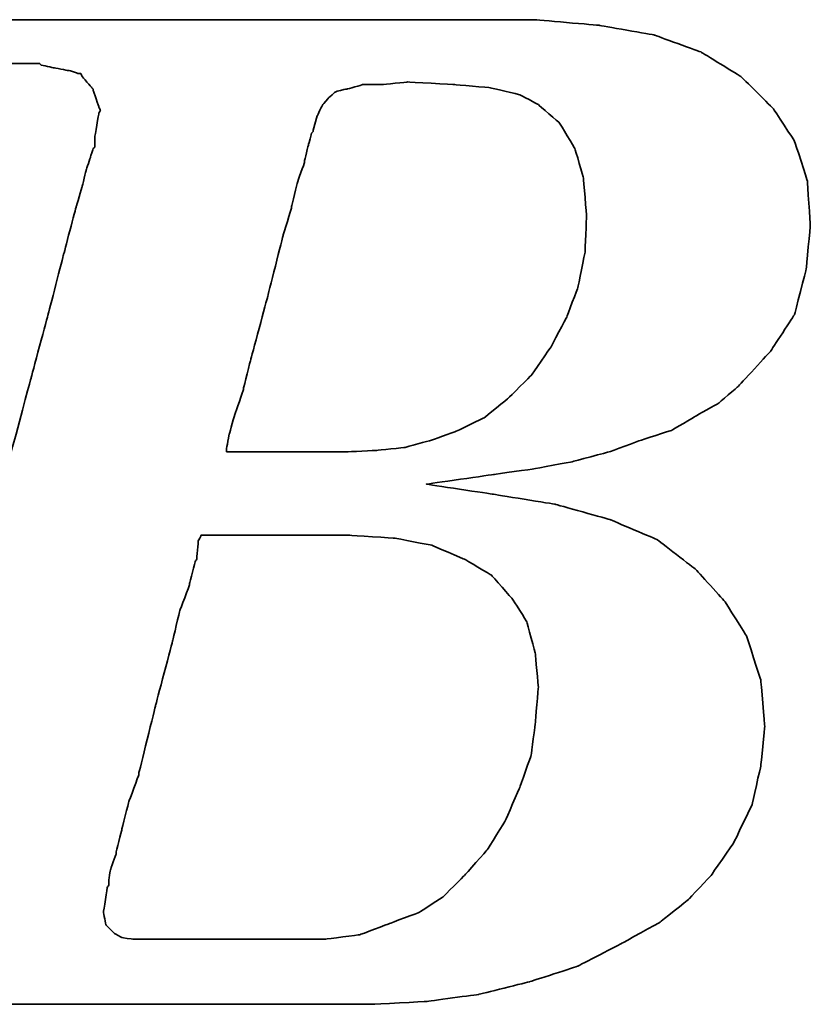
# Model space of a CAD drawing. Header units: millimetres. Extents: x 2891 to 6329, y -1599 to 860.
# Tile 391 of 620: x 5473.65 to 5477.4, y -1252.85 to -1248.18. Entities that reach past the tile are written whole.
import ezdxf

# ---------------------------------------------------------------- set-up
doc = ezdxf.new("R2010")
doc.units = ezdxf.units.MM
doc.layers.add('DIM', color=4, linetype='CONTINUOUS')
doc.layers.add('layer 1', color=7, linetype='CONTINUOUS')

# ---------------------------------------------------------------- blocks, each defined once
blk = doc.blocks.new('TBI MOTION logo(完整正式版)')
at = {"layer": 'layer 1', "color": 22, "lineweight": 35}
for points, knots in [([(-64.65375, -6.86375), (-64.65375, -6.86375), (-64.84375, -7.29625), (-64.84375, -7.29625), (-64.84375, -7.29625), (-64.84375, -7.29625), (-64.86875, -7.34375), (-64.86875, -7.34375), (-64.86875, -7.34375), (-64.86875, -7.34375), (-64.86875, -7.36875), (-64.86875, -7.36875), (-64.86875, -7.36875), (-64.86875, -7.36875), (-65.15375, -7.65375), (-65.15375, -7.65375), (-65.15375, -7.65375), (-65.15375, -7.65375), (-65.17875, -7.65375), (-65.17875, -7.65375), (-65.17875, -7.65375), (-65.17875, -7.65375), (-65.20375, -7.67875), (-65.20375, -7.67875), (-65.20375, -7.67875), (-65.20375, -7.67875), (-65.58875, -7.87125), (-65.58875, -7.87125), (-65.58875, -7.87125), (-65.58875, -7.87125), (-65.63375, -7.87125), (-65.63375, -7.87125), (-65.63375, -7.87125), (-65.63375, -7.87125), (-65.65875, -7.89375), (-65.65875, -7.89375), (-65.65875, -7.89375), (-65.65875, -7.89375), (-66.09375, -7.94375), (-66.09375, -7.94375), (-66.09375, -7.94375), (-66.09375, -7.94375), (-66.11375, -7.94375), (-66.11375, -7.94375), (-66.11375, -7.94375), (-66.11375, -7.94375), (-66.16375, -7.94375), (-66.16375, -7.94375), (-66.16375, -7.94375), (-66.16375, -7.94375), (-66.30875, -7.94375), (-66.30875, -7.94375), (-66.30875, -7.94375), (-66.30875, -7.94375), (-66.69375, -7.94375), (-66.69375, -7.94375), (-66.69375, -7.94375), (-66.69375, -7.94375), (-67.07375, -7.94375), (-67.07375, -7.94375), (-67.07375, -7.94375), (-67.07375, -7.94375), (-67.12375, -7.94375), (-67.12375, -7.94375), (-67.12375, -7.94375), (-67.12375, -7.94375), (-67.12375, -7.96625), (-67.12375, -7.96625), (-67.12375, -7.96625), (-67.12375, -7.96625), (-67.14875, -7.99125), (-67.14875, -7.99125), (-67.14875, -7.99125), (-67.14875, -7.99125), (-67.24375, -8.34875), (-67.24375, -8.34875), (-67.24375, -8.34875), (-67.24375, -8.34875), (-67.31375, -8.68625), (-67.31375, -8.68625), (-67.31375, -8.68625), (-67.31375, -8.68625), (-67.26875, -8.68625), (-67.26875, -8.68625), (-67.26875, -8.68625), (-67.26875, -8.68625), (-67.07375, -8.68625), (-67.07375, -8.68625), (-67.07375, -8.68625), (-67.07375, -8.68625), (-66.54875, -8.68625), (-66.54875, -8.68625), (-66.54875, -8.68625), (-66.54875, -8.68625), (-65.82625, -8.68625), (-65.82625, -8.68625), (-65.82625, -8.68625), (-65.82625, -8.68625), (-65.01375, -8.68625), (-65.01375, -8.68625), (-65.01375, -8.68625), (-65.01375, -8.68625), (-64.05375, -8.68625), (-64.05375, -8.68625), (-64.05375, -8.68625), (-64.05375, -8.68625), (-62.08375, -8.68625), (-62.08375, -8.68625), (-62.08375, -8.68625), (-62.08375, -8.68625), (-60.06875, -8.68625), (-60.06875, -8.68625), (-60.06875, -8.68625), (-60.06875, -8.68625), (-59.10875, -8.68625), (-59.10875, -8.68625), (-59.10875, -8.68625), (-59.10875, -8.68625), (-58.29375, -8.68625), (-58.29375, -8.68625), (-58.29375, -8.68625), (-58.29375, -8.68625), (-57.57375, -8.68625), (-57.57375, -8.68625), (-57.57375, -8.68625), (-57.57375, -8.68625), (-57.04875, -8.68625), (-57.04875, -8.68625), (-57.04875, -8.68625), (-57.04875, -8.68625), (-56.85375, -8.68625), (-56.85375, -8.68625), (-56.85375, -8.68625), (-56.85375, -8.68625), (-56.70875, -8.68625), (-56.70875, -8.68625), (-56.70875, -8.68625), (-56.70875, -8.68625), (-56.61375, -8.68625), (-56.61375, -8.68625), (-56.61375, -8.68625), (-56.61375, -8.68625), (-56.56875, -8.68625), (-56.56875, -8.68625), (-56.56875, -8.68625), (-56.56875, -8.68625), (-55.65375, -8.63875), (-55.65375, -8.63875), (-55.65375, -8.63875), (-55.65375, -8.63875), (-54.76875, -8.51875), (-54.76875, -8.51875), (-54.76875, -8.51875), (-54.76875, -8.51875), (-53.90375, -8.30375), (-53.90375, -8.30375), (-53.90375, -8.30375), (-53.90375, -8.30375), (-53.08875, -8.03875), (-53.08875, -8.03875), (-53.08875, -8.03875), (-53.08875, -8.03875), (-52.34375, -7.65375), (-52.34375, -7.65375), (-52.34375, -7.65375), (-52.34375, -7.65375), (-51.69875, -7.29625), (-51.69875, -7.29625), (-51.69875, -7.29625), (-51.69875, -7.29625), (-51.21875, -6.91125), (-51.21875, -6.91125), (-51.21875, -6.91125), (-51.21875, -6.91125), (-50.83375, -6.50375), (-50.83375, -6.50375), (-50.83375, -6.50375), (-50.83375, -6.50375), (-50.44875, -5.94875), (-50.44875, -5.94875), (-50.44875, -5.94875), (-50.44875, -5.94875), (-50.13875, -5.30375), (-50.13875, -5.30375), (-50.13875, -5.30375), (-50.13875, -5.30375), (-49.99375, -4.65375), (-49.99375, -4.65375), (-49.99375, -4.65375), (-49.99375, -4.65375), (-49.92375, -3.98375), (-49.92375, -3.98375), (-49.92375, -3.98375), (-49.92375, -3.98375), (-49.99375, -3.19374), (-49.99375, -3.19374), (-49.99375, -3.19374), (-49.99375, -3.19374), (-50.23374, -2.44874), (-50.23374, -2.44874), (-50.23374, -2.44874), (-50.23374, -2.44874), (-50.59375, -1.87374), (-50.59375, -1.87374), (-50.59375, -1.87374), (-50.59375, -1.87374), (-51.09875, -1.31874), (-51.09875, -1.31874), (-51.09875, -1.31874), (-51.09875, -1.31874), (-51.74375, -0.81875), (-51.74375, -0.81875), (-51.74375, -0.81875), (-51.74375, -0.81875), (-52.53875, -0.48125), (-52.53875, -0.48125), (-52.53875, -0.48125), (-52.53875, -0.48125), (-53.47375, -0.21875), (-53.47375, -0.21875), (-53.47375, -0.21875), (-53.47375, -0.21875), (-54.52875, -0.04874), (-54.52875, -0.04874), (-54.52875, -0.04874), (-54.52875, -0.04874), (-55.65375, 0.12125), (-55.65375, 0.12125), (-55.65375, 0.12125), (-55.65375, 0.12125), (-54.50375, 0.28624), (-54.50375, 0.28624), (-54.50375, 0.28624), (-54.50375, 0.28624), (-53.83375, 0.38124), (-53.83375, 0.38124), (-53.83375, 0.38124), (-53.83375, 0.38124), (-53.18375, 0.50125), (-53.18375, 0.50125), (-53.18375, 0.50125), (-53.18375, 0.50125), (-52.55875, 0.66874), (-52.55875, 0.66874), (-52.55875, 0.66874), (-52.55875, 0.66874), (-52.03375, 0.86124), (-52.03375, 0.86124), (-52.03375, 0.86124), (-52.03375, 0.86124), (-51.50374, 1.03124), (-51.50374, 1.03124), (-51.50374, 1.03124), (-51.50374, 1.03124), (-51.09875, 1.27125), (-51.09875, 1.27125), (-51.09875, 1.27125), (-51.09875, 1.27125), (-50.71375, 1.48624), (-50.71375, 1.48624), (-50.71375, 1.48624), (-50.71375, 1.48624), (-50.37625, 1.77625), (-50.37625, 1.77625), (-50.37625, 1.77625), (-50.37625, 1.77625), (-49.82375, 2.37625), (-49.82375, 2.37625), (-49.82375, 2.37625), (-49.82375, 2.37625), (-49.41875, 2.99625), (-49.41875, 2.99625), (-49.41875, 2.99625), (-49.41875, 2.99625), (-49.22375, 3.76625), (-49.22375, 3.76625), (-49.22375, 3.76625), (-49.22375, 3.76625), (-49.15375, 4.50874), (-49.15375, 4.50874), (-49.15375, 4.50874), (-49.15375, 4.50874), (-49.20375, 5.25125), (-49.20375, 5.25125), (-49.20375, 5.25125), (-49.20375, 5.25125), (-49.41875, 5.92625), (-49.41875, 5.92625), (-49.41875, 5.92625), (-49.41875, 5.92625), (-49.77875, 6.47625), (-49.77875, 6.47625), (-49.77875, 6.47625), (-49.77875, 6.47625), (-50.33125, 7.02624), (-50.33125, 7.02624), (-50.33125, 7.02624), (-50.33125, 7.02624), (-51.00125, 7.43625), (-51.00125, 7.43625), (-51.00125, 7.43625), (-51.00125, 7.43625), (-51.79375, 7.72625), (-51.79375, 7.72625), (-51.79375, 7.72625), (-51.79375, 7.72625), (-52.72875, 7.89124), (-52.72875, 7.89124), (-52.72875, 7.89124), (-52.72875, 7.89124), (-53.83375, 7.98625), (-53.83375, 7.98625), (-53.83375, 7.98625), (-53.83375, 7.98625), (-53.92875, 7.98625), (-53.92875, 7.98625), (-53.92875, 7.98625), (-53.92875, 7.98625), (-54.26375, 7.98625), (-54.26375, 7.98625), (-54.26375, 7.98625), (-54.26375, 7.98625), (-54.74375, 7.98625), (-54.74375, 7.98625), (-54.74375, 7.98625), (-54.74375, 7.98625), (-55.36875, 7.98625), (-55.36875, 7.98625), (-55.36875, 7.98625), (-55.36875, 7.98625), (-56.13375, 7.98625), (-56.13375, 7.98625), (-56.13375, 7.98625), (-56.13375, 7.98625), (-56.94875, 7.98625), (-56.94875, 7.98625), (-56.94875, 7.98625), (-56.94875, 7.98625), (-58.77625, 7.98625), (-58.77625, 7.98625), (-58.77625, 7.98625), (-58.77625, 7.98625), (-60.59875, 7.98625), (-60.59875, 7.98625), (-60.59875, 7.98625), (-60.59875, 7.98625), (-61.41375, 7.98625), (-61.41375, 7.98625), (-61.41375, 7.98625), (-61.41375, 7.98625), (-62.17875, 7.98625), (-62.17875, 7.98625), (-62.17875, 7.98625), (-62.17875, 7.98625), (-62.80375, 7.98625), (-62.80375, 7.98625), (-62.80375, 7.98625), (-62.80375, 7.98625), (-63.30625, 7.98625), (-63.30625, 7.98625), (-63.30625, 7.98625), (-63.30625, 7.98625), (-63.57375, 7.98625), (-63.57375, 7.98625), (-63.57375, 7.98625), (-63.57375, 7.98625), (-63.57375, 7.96375), (-63.57375, 7.96375), (-63.57375, 7.96375), (-63.57375, 7.96375), (-63.59875, 7.94125), (-63.59875, 7.94125), (-63.59875, 7.94125), (-63.59875, 7.94125), (-63.69375, 7.55625), (-63.69375, 7.55625), (-63.69375, 7.55625), (-63.69375, 7.55625), (-63.76375, 7.24624), (-63.76375, 7.24624), (-63.76375, 7.24624), (-63.76375, 7.24624), (-63.23875, 7.24624), (-63.23875, 7.24624), (-63.23875, 7.24624), (-63.23875, 7.24624), (-62.75875, 7.24624), (-62.75875, 7.24624), (-62.75875, 7.24624), (-62.75875, 7.24624), (-62.61125, 7.24624), (-62.61125, 7.24624), (-62.61125, 7.24624), (-62.61125, 7.24624), (-62.56625, 7.24624), (-62.56625, 7.24624), (-62.56625, 7.24624), (-62.56625, 7.24624), (-62.22875, 7.24624), (-62.22875, 7.24624), (-62.22875, 7.24624), (-62.22875, 7.24624), (-62.20375, 7.24624), (-62.20375, 7.24624), (-62.20375, 7.24624), (-62.20375, 7.24624), (-62.17875, 7.21875), (-62.17875, 7.21875), (-62.17875, 7.21875), (-62.17875, 7.21875), (-61.96375, 7.17125), (-61.96375, 7.17125), (-61.96375, 7.17125), (-61.96375, 7.17125), (-61.72375, 7.12624), (-61.72375, 7.12624), (-61.72375, 7.12624), (-61.72375, 7.12624), (-61.70375, 7.12624), (-61.70375, 7.12624), (-61.70375, 7.12624), (-61.70375, 7.12624), (-61.55875, 7.07624), (-61.55875, 7.07624), (-61.55875, 7.07624), (-61.55875, 7.07624), (-61.50875, 7.07624), (-61.50875, 7.07624), (-61.50875, 7.07624), (-61.50875, 7.07624), (-61.48375, 7.02624), (-61.48375, 7.02624), (-61.48375, 7.02624), (-61.48375, 7.02624), (-61.31875, 6.83375), (-61.31875, 6.83375), (-61.31875, 6.83375), (-61.31875, 6.83375), (-61.29375, 6.81125), (-61.29375, 6.81125), (-61.29375, 6.81125), (-61.29375, 6.81125), (-61.29375, 6.78625), (-61.29375, 6.78625), (-61.29375, 6.78625), (-61.29375, 6.78625), (-61.19875, 6.50124), (-61.19875, 6.50124), (-61.19875, 6.50124), (-61.19875, 6.50124), (-61.17375, 6.45124), (-61.17375, 6.45124), (-61.17375, 6.45124), (-61.17375, 6.45124), (-61.19875, 6.40625), (-61.19875, 6.40625), (-61.19875, 6.40625), (-61.19875, 6.40625), (-61.26875, 5.99624), (-61.26875, 5.99624), (-61.26875, 5.99624), (-61.26875, 5.99624), (-61.26875, 5.85125), (-61.26875, 5.85125), (-61.26875, 5.85125), (-61.26875, 5.85125), (-61.26875, 5.82625), (-61.26875, 5.82625), (-61.26875, 5.82625), (-61.26875, 5.82625), (-61.29375, 5.80625), (-61.29375, 5.80625), (-61.29375, 5.80625), (-61.29375, 5.80625), (-61.34125, 5.66125), (-61.34125, 5.66125), (-61.34125, 5.66125), (-61.34125, 5.66125), (-61.41375, 5.44625), (-61.41375, 5.44625), (-61.41375, 5.44625), (-61.41375, 5.44625), (-61.48375, 5.15625), (-61.48375, 5.15625), (-61.48375, 5.15625), (-61.48375, 5.15625), (-61.58375, 4.82124), (-61.58375, 4.82124), (-61.58375, 4.82124), (-61.58375, 4.82124), (-61.79875, 4.00375), (-61.79875, 4.00375), (-61.79875, 4.00375), (-61.79875, 4.00375), (-62.05875, 2.99625), (-62.05875, 2.99625), (-62.05875, 2.99625), (-62.05875, 2.99625), (-62.34875, 1.91625), (-62.34875, 1.91625), (-62.34875, 1.91625), (-62.34875, 1.91625), (-62.97375, -0.41124), (-62.97375, -0.41124), (-62.97375, -0.41124), (-62.97375, -0.41124), (-63.59875, -2.75875), (-63.59875, -2.75875), (-63.59875, -2.75875), (-63.59875, -2.75875), (-63.88375, -3.86374), (-63.88375, -3.86374), (-63.88375, -3.86374), (-63.88375, -3.86374), (-64.14875, -4.82374), (-64.14875, -4.82374), (-64.14875, -4.82374), (-64.14875, -4.82374), (-64.36375, -5.64125), (-64.36375, -5.64125), (-64.36375, -5.64125), (-64.36375, -5.64125), (-64.43625, -5.97625), (-64.43625, -5.97625), (-64.43625, -5.97625), (-64.43625, -5.97625), (-64.50875, -6.28625), (-64.50875, -6.28625), (-64.50875, -6.28625), (-64.50875, -6.28625), (-64.50875, -6.30875), (-64.50875, -6.30875), (-64.50875, -6.30875), (-64.50875, -6.30875), (-64.57875, -6.50375), (-64.57875, -6.50375), (-64.57875, -6.50375), (-64.57875, -6.50375), (-64.62875, -6.69625), (-64.62875, -6.69625), (-64.62875, -6.69625), (-64.62875, -6.69625), (-64.62875, -6.76875), (-64.62875, -6.76875), (-64.62875, -6.76875), (-64.62875, -6.76875), (-64.62875, -6.81375), (-64.62875, -6.81375), (-64.62875, -6.81375), (-64.62875, -6.81375), (-64.62875, -6.83875), (-64.62875, -6.83875), (-64.62875, -6.83875), (-64.62875, -6.83875), (-64.65375, -6.86375), (-64.65375, -6.86375)], [0, 0, 0, 0, 0.00719424, 0.00719424, 0.00719424, 0.00719425, 0.01438849, 0.01438849, 0.01438849, 0.0143885, 0.02158273, 0.02158273, 0.02158273, 0.02158274, 0.02877698, 0.02877698, 0.02877698, 0.02877699, 0.03597122, 0.03597122, 0.03597122, 0.03597123, 0.04316547, 0.04316547, 0.04316547, 0.04316548, 0.05035971, 0.05035971, 0.05035971, 0.05035972, 0.05755396, 0.05755396, 0.05755396, 0.05755397, 0.0647482, 0.0647482, 0.0647482, 0.06474821, 0.07194245, 0.07194245, 0.07194245, 0.07194246, 0.07913669, 0.07913669, 0.07913669, 0.0791367, 0.08633094, 0.08633094, 0.08633094, 0.08633095, 0.09352518, 0.09352518, 0.09352518, 0.09352519, 0.10071942, 0.10071942, 0.10071942, 0.10071943, 0.10791367, 0.10791367, 0.10791367, 0.10791368, 0.11510791, 0.11510791, 0.11510791, 0.11510792, 0.12230216, 0.12230216, 0.12230216, 0.12230217, 0.1294964, 0.1294964, 0.1294964, 0.12949641, 0.13669065, 0.13669065, 0.13669065, 0.13669066, 0.14388489, 0.14388489, 0.14388489, 0.1438849, 0.15107914, 0.15107914, 0.15107914, 0.15107915, 0.15827338, 0.15827338, 0.15827338, 0.15827339, 0.16546763, 0.16546763, 0.16546763, 0.16546764, 0.17266187, 0.17266187, 0.17266187, 0.17266188, 0.17985612, 0.17985612, 0.17985612, 0.17985613, 0.18705036, 0.18705036, 0.18705036, 0.18705037, 0.1942446, 0.1942446, 0.1942446, 0.19424461, 0.20143885, 0.20143885, 0.20143885, 0.20143886, 0.20863309, 0.20863309, 0.20863309, 0.2086331, 0.21582734, 0.21582734, 0.21582734, 0.21582735, 0.22302158, 0.22302158, 0.22302158, 0.22302159, 0.23021583, 0.23021583, 0.23021583, 0.23021584, 0.23741007, 0.23741007, 0.23741007, 0.23741008, 0.24460432, 0.24460432, 0.24460432, 0.24460433, 0.25179856, 0.25179856, 0.25179856, 0.25179857, 0.25899281, 0.25899281, 0.25899281, 0.25899282, 0.26618705, 0.26618705, 0.26618705, 0.26618706, 0.27338129, 0.27338129, 0.27338129, 0.2733813, 0.28057554, 0.28057554, 0.28057554, 0.28057555, 0.28776978, 0.28776978, 0.28776978, 0.28776979, 0.29496403, 0.29496403, 0.29496403, 0.29496404, 0.30215827, 0.30215827, 0.30215827, 0.30215828, 0.30935252, 0.30935252, 0.30935252, 0.30935253, 0.31654676, 0.31654676, 0.31654676, 0.31654677, 0.32374101, 0.32374101, 0.32374101, 0.32374102, 0.33093525, 0.33093525, 0.33093525, 0.33093526, 0.3381295, 0.3381295, 0.3381295, 0.33812951, 0.34532374, 0.34532374, 0.34532374, 0.34532375, 0.35251799, 0.35251799, 0.35251799, 0.352518, 0.35971223, 0.35971223, 0.35971223, 0.35971224, 0.36690647, 0.36690647, 0.36690647, 0.36690648, 0.37410072, 0.37410072, 0.37410072, 0.37410073, 0.38129496, 0.38129496, 0.38129496, 0.38129497, 0.38848921, 0.38848921, 0.38848921, 0.38848922, 0.39568345, 0.39568345, 0.39568345, 0.39568346, 0.4028777, 0.4028777, 0.4028777, 0.40287771, 0.41007194, 0.41007194, 0.41007194, 0.41007195, 0.41726619, 0.41726619, 0.41726619, 0.4172662, 0.42446043, 0.42446043, 0.42446043, 0.42446044, 0.43165468, 0.43165468, 0.43165468, 0.43165469, 0.43884892, 0.43884892, 0.43884892, 0.43884893, 0.44604317, 0.44604317, 0.44604317, 0.44604318, 0.45323741, 0.45323741, 0.45323741, 0.45323742, 0.46043165, 0.46043165, 0.46043165, 0.46043166, 0.4676259, 0.4676259, 0.4676259, 0.46762591, 0.47482014, 0.47482014, 0.47482014, 0.47482015, 0.48201439, 0.48201439, 0.48201439, 0.4820144, 0.48920863, 0.48920863, 0.48920863, 0.48920864, 0.49640288, 0.49640288, 0.49640288, 0.49640289, 0.50359712, 0.50359712, 0.50359712, 0.50359713, 0.51079137, 0.51079137, 0.51079137, 0.51079138, 0.51798561, 0.51798561, 0.51798561, 0.51798562, 0.52517986, 0.52517986, 0.52517986, 0.52517987, 0.5323741, 0.5323741, 0.5323741, 0.53237411, 0.53956835, 0.53956835, 0.53956835, 0.53956836, 0.54676259, 0.54676259, 0.54676259, 0.5467626, 0.55395683, 0.55395683, 0.55395683, 0.55395684, 0.56115108, 0.56115108, 0.56115108, 0.56115109, 0.56834532, 0.56834532, 0.56834532, 0.56834533, 0.57553957, 0.57553957, 0.57553957, 0.57553958, 0.58273381, 0.58273381, 0.58273381, 0.58273382, 0.58992806, 0.58992806, 0.58992806, 0.58992807, 0.5971223, 0.5971223, 0.5971223, 0.59712231, 0.60431655, 0.60431655, 0.60431655, 0.60431656, 0.61151079, 0.61151079, 0.61151079, 0.6115108, 0.61870504, 0.61870504, 0.61870504, 0.61870505, 0.62589928, 0.62589928, 0.62589928, 0.62589929, 0.63309353, 0.63309353, 0.63309353, 0.63309354, 0.64028777, 0.64028777, 0.64028777, 0.64028778, 0.64748201, 0.64748201, 0.64748201, 0.64748202, 0.65467626, 0.65467626, 0.65467626, 0.65467627, 0.6618705, 0.6618705, 0.6618705, 0.66187051, 0.66906475, 0.66906475, 0.66906475, 0.66906476, 0.67625899, 0.67625899, 0.67625899, 0.676259, 0.68345324, 0.68345324, 0.68345324, 0.68345325, 0.69064748, 0.69064748, 0.69064748, 0.69064749, 0.69784173, 0.69784173, 0.69784173, 0.69784174, 0.70503597, 0.70503597, 0.70503597, 0.70503598, 0.71223022, 0.71223022, 0.71223022, 0.71223023, 0.71942446, 0.71942446, 0.71942446, 0.71942447, 0.72661871, 0.72661871, 0.72661871, 0.72661872, 0.73381295, 0.73381295, 0.73381295, 0.73381296, 0.74100719, 0.74100719, 0.74100719, 0.7410072, 0.74820144, 0.74820144, 0.74820144, 0.74820145, 0.75539568, 0.75539568, 0.75539568, 0.75539569, 0.76258993, 0.76258993, 0.76258993, 0.76258994, 0.76978417, 0.76978417, 0.76978417, 0.76978418, 0.77697842, 0.77697842, 0.77697842, 0.77697843, 0.78417266, 0.78417266, 0.78417266, 0.78417267, 0.79136691, 0.79136691, 0.79136691, 0.79136692, 0.79856115, 0.79856115, 0.79856115, 0.79856116, 0.8057554, 0.8057554, 0.8057554, 0.80575541, 0.81294964, 0.81294964, 0.81294964, 0.81294965, 0.82014388, 0.82014388, 0.82014388, 0.82014389, 0.82733813, 0.82733813, 0.82733813, 0.82733814, 0.83453237, 0.83453237, 0.83453237, 0.83453238, 0.84172662, 0.84172662, 0.84172662, 0.84172663, 0.84892086, 0.84892086, 0.84892086, 0.84892087, 0.85611511, 0.85611511, 0.85611511, 0.85611512, 0.86330935, 0.86330935, 0.86330935, 0.86330936, 0.8705036, 0.8705036, 0.8705036, 0.87050361, 0.87769784, 0.87769784, 0.87769784, 0.87769785, 0.88489209, 0.88489209, 0.88489209, 0.8848921, 0.89208633, 0.89208633, 0.89208633, 0.89208634, 0.89928058, 0.89928058, 0.89928058, 0.89928059, 0.90647482, 0.90647482, 0.90647482, 0.90647483, 0.91366906, 0.91366906, 0.91366906, 0.91366907, 0.92086331, 0.92086331, 0.92086331, 0.92086332, 0.92805755, 0.92805755, 0.92805755, 0.92805756, 0.9352518, 0.9352518, 0.9352518, 0.93525181, 0.94244604, 0.94244604, 0.94244604, 0.94244605, 0.94964029, 0.94964029, 0.94964029, 0.9496403, 0.95683453, 0.95683453, 0.95683453, 0.95683454, 0.96402878, 0.96402878, 0.96402878, 0.96402879, 0.97122302, 0.97122302, 0.97122302, 0.97122303, 0.97841727, 0.97841727, 0.97841727, 0.97841728, 0.98561151, 0.98561151, 0.98561151, 0.98561152, 0.99280576, 0.99280576, 0.99280576, 0.99280577, 1, 1, 1, 1]), ([(-57.50375, 6.35625), (-57.50375, 6.35625), (-57.57375, 6.11625), (-57.57375, 6.11625), (-57.57375, 6.11625), (-57.57375, 6.11625), (-57.57375, 6.09125), (-57.57375, 6.09125), (-57.57375, 6.09125), (-57.57375, 6.09125), (-57.59875, 6.06625), (-57.59875, 6.06625), (-57.59875, 6.06625), (-57.59875, 6.06625), (-57.64875, 5.87625), (-57.64875, 5.87625), (-57.64875, 5.87625), (-57.64875, 5.87625), (-57.71875, 5.58875), (-57.71875, 5.58875), (-57.71875, 5.58875), (-57.71875, 5.58875), (-57.71875, 5.56625), (-57.71875, 5.56625), (-57.71875, 5.56625), (-57.71875, 5.56625), (-57.83875, 5.23125), (-57.83875, 5.23125), (-57.83875, 5.23125), (-57.83875, 5.23125), (-57.93625, 4.82124), (-57.93625, 4.82124), (-57.93625, 4.82124), (-57.93625, 4.82124), (-57.93625, 4.79624), (-57.93625, 4.79624), (-57.93625, 4.79624), (-57.93625, 4.79624), (-58.07875, 4.34125), (-58.07875, 4.34125), (-58.07875, 4.34125), (-58.07875, 4.34125), (-58.34375, 3.28625), (-58.34375, 3.28625), (-58.34375, 3.28625), (-58.34375, 3.28625), (-58.62875, 2.23124), (-58.62875, 2.23124), (-58.62875, 2.23124), (-58.62875, 2.23124), (-58.74875, 1.75125), (-58.74875, 1.75125), (-58.74875, 1.75125), (-58.74875, 1.75125), (-58.74875, 1.72625), (-58.74875, 1.72625), (-58.74875, 1.72625), (-58.74875, 1.72625), (-58.89375, 1.31625), (-58.89375, 1.31625), (-58.89375, 1.31625), (-58.89375, 1.31625), (-58.98875, 0.98124), (-58.98875, 0.98124), (-58.98875, 0.98124), (-58.98875, 0.98124), (-59.03875, 0.71625), (-59.03875, 0.71625), (-59.03875, 0.71625), (-59.03875, 0.71625), (-59.03875, 0.66874), (-59.03875, 0.66874), (-59.03875, 0.66874), (-59.03875, 0.66874), (-58.91875, 0.66874), (-58.91875, 0.66874), (-58.91875, 0.66874), (-58.91875, 0.66874), (-58.53375, 0.66874), (-58.53375, 0.66874), (-58.53375, 0.66874), (-58.53375, 0.66874), (-58.10375, 0.66874), (-58.10375, 0.66874), (-58.10375, 0.66874), (-58.10375, 0.66874), (-57.66875, 0.66874), (-57.66875, 0.66874), (-57.66875, 0.66874), (-57.66875, 0.66874), (-57.33375, 0.66874), (-57.33375, 0.66874), (-57.33375, 0.66874), (-57.33375, 0.66874), (-57.09375, 0.66874), (-57.09375, 0.66874), (-57.09375, 0.66874), (-57.09375, 0.66874), (-56.99875, 0.66874), (-56.99875, 0.66874), (-56.99875, 0.66874), (-56.99875, 0.66874), (-56.49375, 0.69374), (-56.49375, 0.69374), (-56.49375, 0.69374), (-56.49375, 0.69374), (-56.01375, 0.74374), (-56.01375, 0.74374), (-56.01375, 0.74374), (-56.01375, 0.74374), (-55.58375, 0.86124), (-55.58375, 0.86124), (-55.58375, 0.86124), (-55.58375, 0.86124), (-55.17375, 1.00624), (-55.17375, 1.00624), (-55.17375, 1.00624), (-55.17375, 1.00624), (-54.67375, 1.24625), (-54.67375, 1.24625), (-54.67375, 1.24625), (-54.67375, 1.24625), (-54.26375, 1.58124), (-54.26375, 1.58124), (-54.26375, 1.58124), (-54.26375, 1.58124), (-53.87875, 1.96374), (-53.87875, 1.96374), (-53.87875, 1.96374), (-53.87875, 1.96374), (-53.54375, 2.44625), (-53.54375, 2.44625), (-53.54375, 2.44625), (-53.54375, 2.44625), (-53.27875, 2.95125), (-53.27875, 2.95125), (-53.27875, 2.95125), (-53.27875, 2.95125), (-53.08875, 3.45124), (-53.08875, 3.45124), (-53.08875, 3.45124), (-53.08875, 3.45124), (-52.96875, 4.05124), (-52.96875, 4.05124), (-52.96875, 4.05124), (-52.96875, 4.05124), (-52.94375, 4.65125), (-52.94375, 4.65125), (-52.94375, 4.65125), (-52.94375, 4.65125), (-52.99375, 5.30125), (-52.99375, 5.30125), (-52.99375, 5.30125), (-52.99375, 5.30125), (-53.13875, 5.80625), (-53.13875, 5.80625), (-53.13875, 5.80625), (-53.13875, 5.80625), (-53.39875, 6.23625), (-53.39875, 6.23625), (-53.39875, 6.23625), (-53.39875, 6.23625), (-53.75875, 6.54875), (-53.75875, 6.54875), (-53.75875, 6.54875), (-53.75875, 6.54875), (-54.07375, 6.71625), (-54.07375, 6.71625), (-54.07375, 6.71625), (-54.07375, 6.71625), (-54.57375, 6.83375), (-54.57375, 6.83375), (-54.57375, 6.83375), (-54.57375, 6.83375), (-55.17375, 6.88625), (-55.17375, 6.88625), (-55.17375, 6.88625), (-55.17375, 6.88625), (-55.96875, 6.93125), (-55.96875, 6.93125), (-55.96875, 6.93125), (-55.96875, 6.93125), (-56.39875, 6.88625), (-56.39875, 6.88625), (-56.39875, 6.88625), (-56.39875, 6.88625), (-56.42125, 6.88625), (-56.42125, 6.88625), (-56.42125, 6.88625), (-56.42125, 6.88625), (-56.73375, 6.88625), (-56.73375, 6.88625), (-56.73375, 6.88625), (-56.73375, 6.88625), (-56.99875, 6.81125), (-56.99875, 6.81125), (-56.99875, 6.81125), (-56.99875, 6.81125), (-57.02375, 6.81125), (-57.02375, 6.81125), (-57.02375, 6.81125), (-57.02375, 6.81125), (-57.18875, 6.76625), (-57.18875, 6.76625), (-57.18875, 6.76625), (-57.18875, 6.76625), (-57.30875, 6.66625), (-57.30875, 6.66625), (-57.30875, 6.66625), (-57.30875, 6.66625), (-57.40875, 6.54875), (-57.40875, 6.54875), (-57.40875, 6.54875), (-57.40875, 6.54875), (-57.50375, 6.35625), (-57.50375, 6.35625)], [0, 0, 0, 0, 0.01851852, 0.01851852, 0.01851852, 0.01851853, 0.03703704, 0.03703704, 0.03703704, 0.03703705, 0.05555556, 0.05555556, 0.05555556, 0.05555557, 0.07407407, 0.07407407, 0.07407407, 0.07407408, 0.09259259, 0.09259259, 0.09259259, 0.0925926, 0.11111111, 0.11111111, 0.11111111, 0.11111112, 0.12962963, 0.12962963, 0.12962963, 0.12962964, 0.14814815, 0.14814815, 0.14814815, 0.14814816, 0.16666667, 0.16666667, 0.16666667, 0.16666668, 0.18518519, 0.18518519, 0.18518519, 0.1851852, 0.2037037, 0.2037037, 0.2037037, 0.20370371, 0.22222222, 0.22222222, 0.22222222, 0.22222223, 0.24074074, 0.24074074, 0.24074074, 0.24074075, 0.25925926, 0.25925926, 0.25925926, 0.25925927, 0.27777778, 0.27777778, 0.27777778, 0.27777779, 0.2962963, 0.2962963, 0.2962963, 0.29629631, 0.31481481, 0.31481481, 0.31481481, 0.31481482, 0.33333333, 0.33333333, 0.33333333, 0.33333334, 0.35185185, 0.35185185, 0.35185185, 0.35185186, 0.37037037, 0.37037037, 0.37037037, 0.37037038, 0.38888889, 0.38888889, 0.38888889, 0.3888889, 0.40740741, 0.40740741, 0.40740741, 0.40740742, 0.42592593, 0.42592593, 0.42592593, 0.42592594, 0.44444444, 0.44444444, 0.44444444, 0.44444445, 0.46296296, 0.46296296, 0.46296296, 0.46296297, 0.48148148, 0.48148148, 0.48148148, 0.48148149, 0.5, 0.5, 0.5, 0.50000001, 0.51851852, 0.51851852, 0.51851852, 0.51851853, 0.53703704, 0.53703704, 0.53703704, 0.53703705, 0.55555556, 0.55555556, 0.55555556, 0.55555557, 0.57407407, 0.57407407, 0.57407407, 0.57407408, 0.59259259, 0.59259259, 0.59259259, 0.5925926, 0.61111111, 0.61111111, 0.61111111, 0.61111112, 0.62962963, 0.62962963, 0.62962963, 0.62962964, 0.64814815, 0.64814815, 0.64814815, 0.64814816, 0.66666667, 0.66666667, 0.66666667, 0.66666668, 0.68518519, 0.68518519, 0.68518519, 0.6851852, 0.7037037, 0.7037037, 0.7037037, 0.70370371, 0.72222222, 0.72222222, 0.72222222, 0.72222223, 0.74074074, 0.74074074, 0.74074074, 0.74074075, 0.75925926, 0.75925926, 0.75925926, 0.75925927, 0.77777778, 0.77777778, 0.77777778, 0.77777779, 0.7962963, 0.7962963, 0.7962963, 0.79629631, 0.81481481, 0.81481481, 0.81481481, 0.81481482, 0.83333333, 0.83333333, 0.83333333, 0.83333334, 0.85185185, 0.85185185, 0.85185185, 0.85185186, 0.87037037, 0.87037037, 0.87037037, 0.87037038, 0.88888889, 0.88888889, 0.88888889, 0.8888889, 0.90740741, 0.90740741, 0.90740741, 0.90740742, 0.92592593, 0.92592593, 0.92592593, 0.92592594, 0.94444444, 0.94444444, 0.94444444, 0.94444445, 0.96296296, 0.96296296, 0.96296296, 0.96296297, 0.98148148, 0.98148148, 0.98148148, 0.98148149, 1, 1, 1, 1]), ([(-61.03125, -6.57375), (-61.03125, -6.57375), (-61.03125, -6.67125), (-61.03125, -6.67125), (-61.03125, -6.67125), (-61.03125, -6.67125), (-61.05375, -6.69625), (-61.05375, -6.69625), (-61.05375, -6.69625), (-61.05375, -6.69625), (-61.12375, -7.12875), (-61.12375, -7.12875), (-61.12375, -7.12875), (-61.12375, -7.12875), (-61.07875, -7.34375), (-61.07875, -7.34375), (-61.07875, -7.34375), (-61.07875, -7.34375), (-60.93375, -7.48875), (-60.93375, -7.48875), (-60.93375, -7.48875), (-60.93375, -7.48875), (-60.81375, -7.55625), (-60.81375, -7.55625), (-60.81375, -7.55625), (-60.81375, -7.55625), (-60.62375, -7.58375), (-60.62375, -7.58375), (-60.62375, -7.58375), (-60.62375, -7.58375), (-60.30875, -7.58375), (-60.30875, -7.58375), (-60.30875, -7.58375), (-60.30875, -7.58375), (-59.97375, -7.58375), (-59.97375, -7.58375), (-59.97375, -7.58375), (-59.97375, -7.58375), (-59.87875, -7.58375), (-59.87875, -7.58375), (-59.87875, -7.58375), (-59.87875, -7.58375), (-59.63625, -7.58375), (-59.63625, -7.58375), (-59.63625, -7.58375), (-59.63625, -7.58375), (-58.96875, -7.58375), (-58.96875, -7.58375), (-58.96875, -7.58375), (-58.96875, -7.58375), (-58.29375, -7.58375), (-58.29375, -7.58375), (-58.29375, -7.58375), (-58.29375, -7.58375), (-58.05375, -7.58375), (-58.05375, -7.58375), (-58.05375, -7.58375), (-58.05375, -7.58375), (-57.98375, -7.58375), (-57.98375, -7.58375), (-57.98375, -7.58375), (-57.98375, -7.58375), (-57.35875, -7.58375), (-57.35875, -7.58375), (-57.35875, -7.58375), (-57.35875, -7.58375), (-56.78375, -7.50875), (-56.78375, -7.50875), (-56.78375, -7.50875), (-56.78375, -7.50875), (-56.27875, -7.31875), (-56.27875, -7.31875), (-56.27875, -7.31875), (-56.27875, -7.31875), (-55.77375, -7.12875), (-55.77375, -7.12875), (-55.77375, -7.12875), (-55.77375, -7.12875), (-55.36875, -6.86375), (-55.36875, -6.86375), (-55.36875, -6.86375), (-55.36875, -6.86375), (-55.00875, -6.50375), (-55.00875, -6.50375), (-55.00875, -6.50375), (-55.00875, -6.50375), (-54.62375, -6.06875), (-54.62375, -6.06875), (-54.62375, -6.06875), (-54.62375, -6.06875), (-54.31375, -5.56875), (-54.31375, -5.56875), (-54.31375, -5.56875), (-54.31375, -5.56875), (-54.07375, -5.01625), (-54.07375, -5.01625), (-54.07375, -5.01625), (-54.07375, -5.01625), (-53.87875, -4.46374), (-53.87875, -4.46374), (-53.87875, -4.46374), (-53.87875, -4.46374), (-53.80875, -3.91375), (-53.80875, -3.91375), (-53.80875, -3.91375), (-53.80875, -3.91375), (-53.75875, -3.31375), (-53.75875, -3.31375), (-53.75875, -3.31375), (-53.75875, -3.31375), (-53.80875, -2.75875), (-53.80875, -2.75875), (-53.80875, -2.75875), (-53.80875, -2.75875), (-53.95375, -2.20875), (-53.95375, -2.20875), (-53.95375, -2.20875), (-53.95375, -2.20875), (-54.19375, -1.82625), (-54.19375, -1.82625), (-54.19375, -1.82625), (-54.19375, -1.82625), (-54.55375, -1.41875), (-54.55375, -1.41875), (-54.55375, -1.41875), (-54.55375, -1.41875), (-55.00875, -1.15125), (-55.00875, -1.15125), (-55.00875, -1.15125), (-55.00875, -1.15125), (-55.56125, -0.91375), (-55.56125, -0.91375), (-55.56125, -0.91375), (-55.56125, -0.91375), (-56.18125, -0.79375), (-56.18125, -0.79375), (-56.18125, -0.79375), (-56.18125, -0.79375), (-56.94875, -0.74374), (-56.94875, -0.74374), (-56.94875, -0.74374), (-56.94875, -0.74374), (-56.99875, -0.74374), (-56.99875, -0.74374), (-56.99875, -0.74374), (-56.99875, -0.74374), (-57.09375, -0.74374), (-57.09375, -0.74374), (-57.09375, -0.74374), (-57.09375, -0.74374), (-57.38375, -0.74374), (-57.38375, -0.74374), (-57.38375, -0.74374), (-57.38375, -0.74374), (-57.76875, -0.74374), (-57.76875, -0.74374), (-57.76875, -0.74374), (-57.76875, -0.74374), (-58.24625, -0.74374), (-58.24625, -0.74374), (-58.24625, -0.74374), (-58.24625, -0.74374), (-58.72875, -0.74374), (-58.72875, -0.74374), (-58.72875, -0.74374), (-58.72875, -0.74374), (-59.20875, -0.74374), (-59.20875, -0.74374), (-59.20875, -0.74374), (-59.20875, -0.74374), (-59.46875, -0.74374), (-59.46875, -0.74374), (-59.46875, -0.74374), (-59.46875, -0.74374), (-59.51625, -0.83875), (-59.51625, -0.83875), (-59.51625, -0.83875), (-59.51625, -0.83875), (-59.54375, -1.15125), (-59.54375, -1.15125), (-59.54375, -1.15125), (-59.54375, -1.15125), (-59.56375, -1.17874), (-59.56375, -1.17874), (-59.56375, -1.17874), (-59.56375, -1.17874), (-59.66375, -1.55875), (-59.66375, -1.55875), (-59.66375, -1.55875), (-59.66375, -1.55875), (-59.66375, -1.58375), (-59.66375, -1.58375), (-59.66375, -1.58375), (-59.66375, -1.58375), (-59.82875, -2.01874), (-59.82875, -2.01874), (-59.82875, -2.01874), (-59.82875, -2.01874), (-59.94875, -2.52125), (-59.94875, -2.52125), (-59.94875, -2.52125), (-59.94875, -2.52125), (-60.23875, -3.62375), (-60.23875, -3.62375), (-60.23875, -3.62375), (-60.23875, -3.62375), (-60.52375, -4.77624), (-60.52375, -4.77624), (-60.52375, -4.77624), (-60.52375, -4.77624), (-60.52375, -4.79874), (-60.52375, -4.79874), (-60.52375, -4.79874), (-60.52375, -4.79874), (-60.69125, -5.25375), (-60.69125, -5.25375), (-60.69125, -5.25375), (-60.69125, -5.25375), (-60.81375, -5.73625), (-60.81375, -5.73625), (-60.81375, -5.73625), (-60.81375, -5.73625), (-60.90875, -6.11875), (-60.90875, -6.11875), (-60.90875, -6.11875), (-60.90875, -6.11875), (-60.90875, -6.14375), (-60.90875, -6.14375), (-60.90875, -6.14375), (-60.90875, -6.14375), (-61.00375, -6.40875), (-61.00375, -6.40875), (-61.00375, -6.40875), (-61.00375, -6.40875), (-61.03125, -6.57375), (-61.03125, -6.57375)], [0, 0, 0, 0, 0.01694915, 0.01694915, 0.01694915, 0.01694916, 0.03389831, 0.03389831, 0.03389831, 0.03389832, 0.05084746, 0.05084746, 0.05084746, 0.05084747, 0.06779661, 0.06779661, 0.06779661, 0.06779662, 0.08474576, 0.08474576, 0.08474576, 0.08474577, 0.10169492, 0.10169492, 0.10169492, 0.10169493, 0.11864407, 0.11864407, 0.11864407, 0.11864408, 0.13559322, 0.13559322, 0.13559322, 0.13559323, 0.15254237, 0.15254237, 0.15254237, 0.15254238, 0.16949153, 0.16949153, 0.16949153, 0.16949154, 0.18644068, 0.18644068, 0.18644068, 0.18644069, 0.20338983, 0.20338983, 0.20338983, 0.20338984, 0.22033898, 0.22033898, 0.22033898, 0.22033899, 0.23728814, 0.23728814, 0.23728814, 0.23728815, 0.25423729, 0.25423729, 0.25423729, 0.2542373, 0.27118644, 0.27118644, 0.27118644, 0.27118645, 0.28813559, 0.28813559, 0.28813559, 0.2881356, 0.30508475, 0.30508475, 0.30508475, 0.30508476, 0.3220339, 0.3220339, 0.3220339, 0.32203391, 0.33898305, 0.33898305, 0.33898305, 0.33898306, 0.3559322, 0.3559322, 0.3559322, 0.35593221, 0.37288136, 0.37288136, 0.37288136, 0.37288137, 0.38983051, 0.38983051, 0.38983051, 0.38983052, 0.40677966, 0.40677966, 0.40677966, 0.40677967, 0.42372881, 0.42372881, 0.42372881, 0.42372882, 0.44067797, 0.44067797, 0.44067797, 0.44067798, 0.45762712, 0.45762712, 0.45762712, 0.45762713, 0.47457627, 0.47457627, 0.47457627, 0.47457628, 0.49152542, 0.49152542, 0.49152542, 0.49152543, 0.50847458, 0.50847458, 0.50847458, 0.50847459, 0.52542373, 0.52542373, 0.52542373, 0.52542374, 0.54237288, 0.54237288, 0.54237288, 0.54237289, 0.55932203, 0.55932203, 0.55932203, 0.55932204, 0.57627119, 0.57627119, 0.57627119, 0.5762712, 0.59322034, 0.59322034, 0.59322034, 0.59322035, 0.61016949, 0.61016949, 0.61016949, 0.6101695, 0.62711864, 0.62711864, 0.62711864, 0.62711865, 0.6440678, 0.6440678, 0.6440678, 0.64406781, 0.66101695, 0.66101695, 0.66101695, 0.66101696, 0.6779661, 0.6779661, 0.6779661, 0.67796611, 0.69491525, 0.69491525, 0.69491525, 0.69491526, 0.71186441, 0.71186441, 0.71186441, 0.71186442, 0.72881356, 0.72881356, 0.72881356, 0.72881357, 0.74576271, 0.74576271, 0.74576271, 0.74576272, 0.76271186, 0.76271186, 0.76271186, 0.76271187, 0.77966102, 0.77966102, 0.77966102, 0.77966103, 0.79661017, 0.79661017, 0.79661017, 0.79661018, 0.81355932, 0.81355932, 0.81355932, 0.81355933, 0.83050847, 0.83050847, 0.83050847, 0.83050848, 0.84745763, 0.84745763, 0.84745763, 0.84745764, 0.86440678, 0.86440678, 0.86440678, 0.86440679, 0.88135593, 0.88135593, 0.88135593, 0.88135594, 0.89830508, 0.89830508, 0.89830508, 0.89830509, 0.91525424, 0.91525424, 0.91525424, 0.91525425, 0.93220339, 0.93220339, 0.93220339, 0.9322034, 0.94915254, 0.94915254, 0.94915254, 0.94915255, 0.96610169, 0.96610169, 0.96610169, 0.9661017, 0.98305085, 0.98305085, 0.98305085, 0.98305086, 1, 1, 1, 1])]:
    blk.add_open_spline(points, degree=3, knots=knots, dxfattribs=at)

msp = doc.modelspace()

# ---------------------------------------------------------------- block references
at = {"layer": 'DIM', "color": 7, "xscale": 0.2802190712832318, "yscale": 0.2802190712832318, "zscale": 0.2802190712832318}
msp.add_blockref('TBI MOTION logo(完整正式版)', (5491.1738, -1250.4138), dxfattribs=at)

doc.saveas('drawing.dxf')
